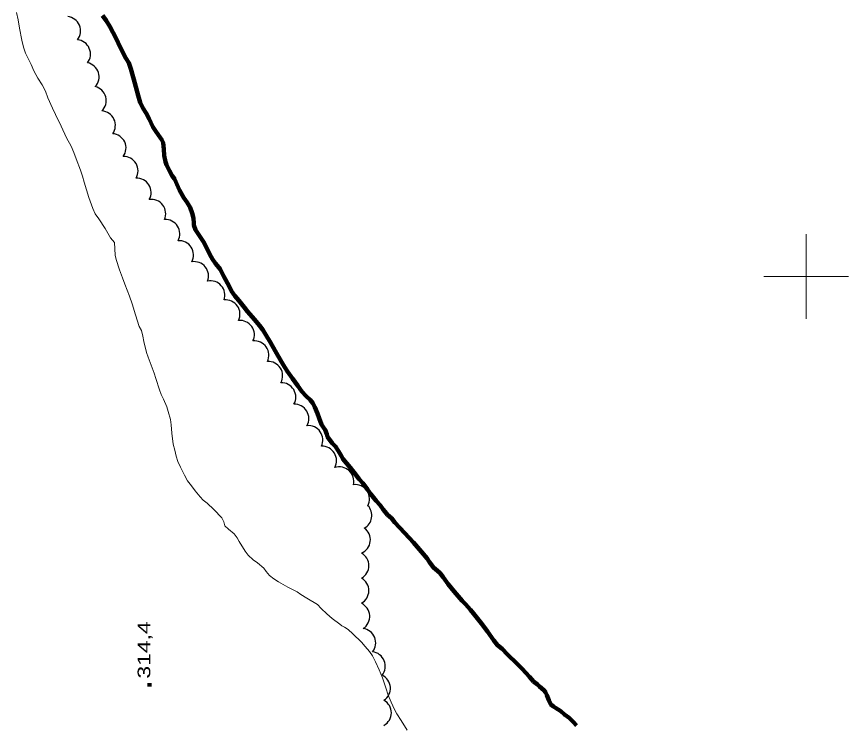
# Model space of a CAD drawing. Extents: x 240591 to 242335, y 5323482 to 5326937.
# Drawn here: x 241813.4 to 242010, y 5324893.8 to 5325061.4 of the extents above; entities that cross this region are included whole.
import ezdxf

# ---------------------------------------------------------------- set-up
doc = ezdxf.new("R2010")
doc.units = 0
doc.header["$LTSCALE"] = 1.2
doc.linetypes.add('DASH_DOUBLE_DOT', pattern=[9.2, 5, -1.2, 0.3, -1.2, 0.3, -1.2])
doc.linetypes.add('LONG_DASHED', pattern=[7.5, 6, -1.5])
for name, color, linetype, lineweight in [('2', 7, 'Continuous', 13), ('3', 7, 'Continuous', 140), ('4', 7, 'DASH_DOUBLE_DOT', 53), ('44', 7, 'Continuous', 25), ('61', 7, 'Continuous', 13)]:
    doc.layers.add(name, color=color, linetype=linetype, lineweight=lineweight)

msp = doc.modelspace()

# ---------------------------------------------------------------- linework, layer by layer
at = {"layer": '2', "linetype": 'LONG_DASHED'}
for points in [[(241813.4, 5325062.4), (241813.8, 5325060.7), (241814.1, 5325058.7), (241814.6, 5325055.9), (241815, 5325054.2), (241815.5, 5325052.8), (241816.1, 5325051.5), (241816.8, 5325050.1), (241817.5, 5325048.6), (241818.4, 5325046.9), (241819.4, 5325045.3), (241820.2, 5325043.8), (241820.8, 5325042.2), (241821.9, 5325039.8), (241822.6, 5325038.3), (241823.9, 5325035.5), (241825.2, 5325032.8), (241826.3, 5325030.8), (241826.9, 5325029.3), (241827.5, 5325027.8), (241828.5, 5325025.1), (241829, 5325023.7), (241829.4, 5325022.3), (241829.9, 5325020.5), (241830.5, 5325018.7), (241831.4, 5325016.1), (241832, 5325014.8), (241832.8, 5325013.6), (241834.3, 5325011.3), (241835.6, 5325009.1), (241836.5, 5325008)], [(241836.5, 5325008), (241836.7, 5325005), (241836.9, 5325004), (241837.7, 5325001.6), (241838.4, 5324999.7), (241839, 5324998.2), (241840.1, 5324995.3), (241840.7, 5324993.5), (241841.5, 5324990.9), (241842.4, 5324988.2), (241842.9, 5324987.2), (241843.2, 5324985.9), (241843.5, 5324984.6), (241844.1, 5324982), (241844.5, 5324980.9), (241845.4, 5324978.4), (241845.9, 5324977.1), (241846.3, 5324975.9), (241847.2, 5324973.2), (241847.6, 5324972.1), (241848.1, 5324971), (241848.9, 5324969.2), (241849.2, 5324968.1), (241849.8, 5324966.2), (241849.9, 5324964.9), (241850.1, 5324962.9), (241850.4, 5324960.3), (241850.8, 5324958.9), (241851.1, 5324957.5), (241851.5, 5324956.2), (241852.1, 5324954.9), (241853.1, 5324953), (241853.8, 5324951.7), (241854.7, 5324950.5), (241855.6, 5324949.3), (241856.8, 5324947.9), (241857.5, 5324947.1), (241858.4, 5324946.4), (241860, 5324944.9), (241861.9, 5324942.9), (241862.4, 5324942), (241862.6, 5324941)], [(241862.6, 5324941), (241863.5, 5324940.2), (241864.8, 5324939.1), (241865.5, 5324938.2), (241866, 5324937.3), (241867.4, 5324935), (241868.1, 5324934.1), (241869.3, 5324933), (241870.3, 5324932.3), (241871.8, 5324931), (241872.4, 5324930.2), (241873.2, 5324929.3), (241874.2, 5324928.5), (241875.3, 5324927.8), (241877.5, 5324926.5), (241878.6, 5324926), (241879.7, 5324925.4), (241880.6, 5324924.8), (241882, 5324923.9), (241884.5, 5324922.4), (241885.4, 5324921.5), (241886.7, 5324920.2), (241888, 5324919.1), (241889.8, 5324917.8), (241890.3, 5324917.4), (241890.9, 5324917.1), (241891.8, 5324916.5), (241892.9, 5324915.5), (241894.9, 5324913.5), (241895.8, 5324912.5), (241896.8, 5324911.3), (241897.5, 5324910.3), (241898.2, 5324908.9), (241899.1, 5324907), (241899.9, 5324905.1), (241900.3, 5324903.9), (241900.7, 5324902.7), (241901.2, 5324901), (241901.9, 5324899.3), (241902.7, 5324897.6), (241903.3, 5324896.6), (241904.3, 5324895), (241905.7, 5324892.7)]]:
    msp.add_lwpolyline(points, dxfattribs=at)
at = {"layer": '3'}
msp.add_line((241844.8, 5324903), (241844.8, 5324903.8), dxfattribs=at)
at = {"layer": '4', "linetype": 'Continuous', "lineweight": 90}
for points in [[(241861.2, 5325002.1), (241860.4, 5325003.1), (241859.7, 5325004.1), (241859.1, 5325005.2), (241858.5, 5325006.4), (241857.6, 5325008.2), (241856.8, 5325009.4), (241855.7, 5325011), (241855.3, 5325012.1), (241855.3, 5325012.6), (241855.2, 5325013.8), (241854.9, 5325015), (241854.4, 5325016.3), (241853.7, 5325017.5), (241852.9, 5325018.6), (241851.9, 5325020.4), (241851.6, 5325021.1), (241850.7, 5325023.1), (241850.2, 5325023.8), (241849.5, 5325025), (241848.8, 5325026.4), (241848.6, 5325027.1), (241848.3, 5325028.6), (241848.2, 5325030.1), (241848, 5325031.6), (241847.7, 5325032.3), (241846.9, 5325033.4), (241846.2, 5325034.4), (241845.6, 5325035.4), (241844.7, 5325037.3), (241844, 5325038.6), (241843.3, 5325039.7), (241842.6, 5325041.1), (241842.1, 5325042.8), (241841.6, 5325044.8), (241841.1, 5325046.6), (241840.4, 5325049.1), (241839.9, 5325050.5), (241839.2, 5325051.6), (241837.9, 5325054.2), (241836.9, 5325056.3), (241835.4, 5325059.1), (241834.6, 5325060.5), (241833.7, 5325061.7)], [(241901.1, 5324943.6), (241900.4, 5324944.4), (241900, 5324944.9), (241899.3, 5324945.9), (241898.4, 5324946.9), (241897.1, 5324948.5), (241896.3, 5324949.6), (241895.2, 5324951.1), (241894.4, 5324952.1), (241893.1, 5324953.7), (241892.2, 5324954.8), (241890.5, 5324956.9), (241890.2, 5324957.5), (241889.5, 5324958.7), (241888.8, 5324959.8), (241888, 5324960.6), (241886.9, 5324962.1), (241886.7, 5324962.7), (241886.3, 5324963.7), (241885.9, 5324964.3), (241885.5, 5324965), (241884.9, 5324966.5), (241884.5, 5324967.6), (241883.9, 5324969.1), (241883.4, 5324970), (241882.8, 5324970.8), (241881.8, 5324971.7), (241880.8, 5324972.8), (241879.9, 5324974.1), (241878.6, 5324975.9), (241877.4, 5324977.5), (241876.7, 5324978.6), (241876, 5324979.8), (241874.5, 5324982.4), (241873.4, 5324984.4), (241872.3, 5324986.2), (241871.6, 5324987.4), (241870.8, 5324988.4), (241869.6, 5324989.8), (241868, 5324991.7), (241867.2, 5324992.7), (241865.9, 5324994.3), (241865, 5324995.4), (241864.2, 5324996.5), (241863.6, 5324997.7), (241862.4, 5325000), (241861.5, 5325001.7), (241861.2, 5325002.1)], [(241901.1, 5324943.6), (241902, 5324942.8), (241902.8, 5324941.8), (241905.1, 5324939.4), (241906.2, 5324938.2), (241907.2, 5324937.1), (241909.1, 5324934.9), (241910.4, 5324933.3), (241911, 5324932.4), (241911.9, 5324931.2), (241912.4, 5324930.8), (241913.4, 5324929.9), (241914.2, 5324928.9), (241915.4, 5324927.2), (241916.8, 5324925.5), (241918.7, 5324923.3), (241919.5, 5324922.5), (241920.7, 5324921.2), (241921.4, 5324920.3), (241923.3, 5324917.9), (241924.7, 5324916), (241926.2, 5324913.9), (241927.1, 5324912.8), (241928.2, 5324911.9), (241929.4, 5324910.6), (241931.6, 5324908.5), (241932.9, 5324907.2), (241934.6, 5324905.3), (241935.6, 5324904.2)], [(241935.6, 5324904.2), (241936.5, 5324903.5), (241937, 5324903), (241938, 5324902.2), (241938.4, 5324901.7), (241938.7, 5324901), (241939.2, 5324899.8), (241939.7, 5324898.8), (241940.3, 5324898.3), (241940.8, 5324898), (241942, 5324897.2), (241942.9, 5324896.4), (241944, 5324895.6), (241945, 5324894.6), (241945.7, 5324893.8)]]:
    msp.add_lwpolyline(points, dxfattribs=at)
at = {"layer": '44'}
for centre, radius, start, end in [((241825.113, 5325058.062), 3.397, 321.99159, 83.97508), ((241827.462, 5325052.587), 3.399, 322.54073, 84.4641), ((241831.17, 5325041.565), 3.412, 314.46375, 76.26559), ((241838.683, 5325024.965), 3.406, 329.56966, 91.23444), ((241893.25, 5324925.694), 3.4, 298.64671, 60.38874), ((241893.434, 5324919.605), 3.425, 303.21666, 65.02277), ((241894.889, 5324913.368), 3.398, 321.00717, 82.88222)]:
    msp.add_arc(centre, radius, start, end, dxfattribs=at)
for centre, major_axis, ratio, start_param, end_param in [((241829.503, 5325047.194), (3.29, 0.828), 0.999108, 5.2846139, 7.412536), ((241833.339, 5325035.734), (3.069, 1.471), 0.999859, 5.2171091, 7.3419236), ((241835.85, 5325030.365), (3.195, 1.182), 0.999372, 5.3025796, 7.4234625), ((241841.785, 5325019.847), (2.883, 1.796), 0.999977, 5.2164869, 7.34542), ((241845.244, 5325014.818), (-3.376, -0.469), 0.999983, 2.5938457, 4.7199731), ((241848.571, 5325010.067), (2.871, 1.82), 0.999858, 5.2221235, 7.3482764), ((241851.804, 5325005.053), (3.105, 1.402), 0.999826, 5.3691382, 7.5016619), ((241855.393, 5325000.142), (-3.312, -0.559), 0.999983, 2.592618, 4.7197001), ((241859.226, 5324995.562), (2.553, 2.259), 0.998167, 5.2219955, 7.3422335), ((241862.793, 5324991.052), (-3.1, 1.412), 0.999994, 3.1189424, 5.2434129), ((241866.221, 5324986.212), (3.071, 1.406), 0.99988, 5.4025859, 7.5317004), ((241869.626, 5324981.367), (-3.376, -0.332), 0.999983, 2.593114, 4.7223748), ((241872.872, 5324976.491), (3.226, 1.088), 0.999927, 5.4581113, 7.5852334), ((241875.998, 5324971.467), (2.905, 1.758), 0.999949, 5.2221484, 7.3502355), ((241879.072, 5324966.396), (2.91, 1.752), 0.999994, 5.2218288, 7.3479493), ((241882.373, 5324961.322), (-3.391, -0.328), 0.999983, 2.5952331, 4.719684), ((241885.612, 5324956.437), (2.996, 1.629), 0.998968, 5.2833524, 7.4067787), ((241889.674, 5324951.553), (2.588, 2.237), 0.999681, 5.3361529, 7.4606774), ((241893.439, 5324947.406), (-2.272, 2.511), 0.997019, 3.4586101, 5.6763769), ((241893.987, 5324943.476), (-0.483, 3.341), 0.999736, 3.4896816, 5.3238107), ((241893.607, 5324937.726), (-1.391, 3.107), 0.999994, 3.119919, 5.2440245), ((241893.285, 5324931.62), (3.395, 0), 0.999977, 5.2182862, 7.3480844), ((241897.114, 5324907.825), (3.176, 1.296), 0.999978, 5.2201238, 7.3449294), ((241898.369, 5324902.603), (3.391, -0.04), 0.999483, 5.3050774, 7.433267), ((241898.567, 5324896.805), (3.398, -0.177), 0.998633, 5.2749644, 7.3953599)]:
    msp.add_ellipse(centre, major_axis=major_axis, ratio=ratio, start_param=start_param, end_param=end_param, dxfattribs=at)
at = {"layer": '61'}
for points in [[(242000, 5325010), (242000, 5325000), (242000, 5324990)], [(241990, 5325000), (242000, 5325000), (242010, 5325000)]]:
    msp.add_lwpolyline(points, dxfattribs=at)

# ---------------------------------------------------------------- texts
at = {"layer": '3', "width": 1.35}
msp.add_text('314,4', height=3, rotation=90, dxfattribs=at).set_placement((241845, 5324904.9))

doc.saveas('drawing.dxf')
